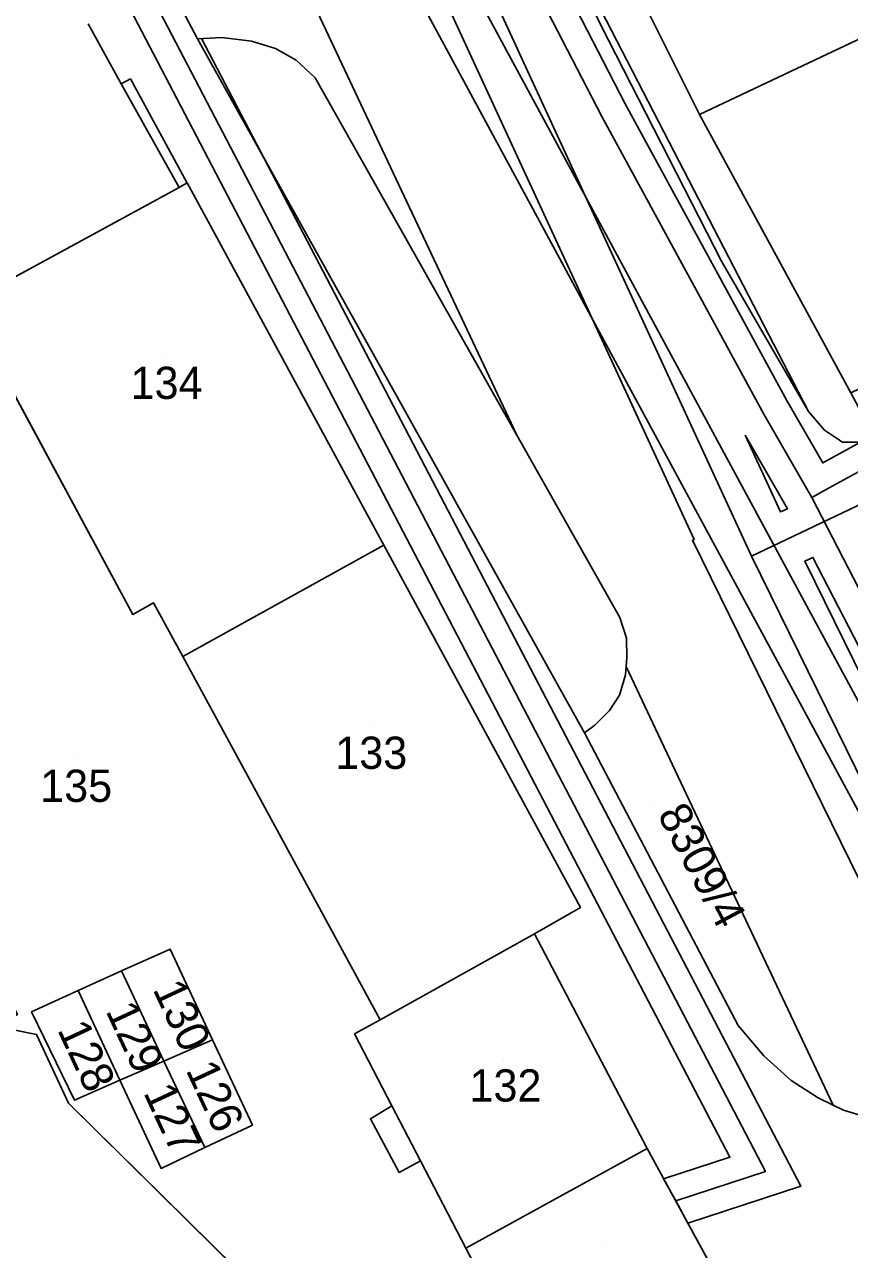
# Model space of a CAD drawing. Extents: x -264070 to -262271, y -1238894 to -1238141.
# Drawn here: x -263179.9 to -263128.8, y -1238690.4 to -1238614.4 of the extents above; entities that cross this region are included whole.
import ezdxf

# ---------------------------------------------------------------- set-up
doc = ezdxf.new("R2010")
doc.units = 0
for name, color, linetype in [('body_kn', 7, 'Continuous'), ('kladpar_druhypozemkov', 7, 'Continuous'), ('kladpar_hranice', 7, 'Continuous'), ('kladpar_parcelnecisla', 7, 'Continuous'), ('kladpar_plochy', 7, 'Continuous'), ('linie', 7, 'Continuous'), ('tarchy_linie', 7, 'Continuous'), ('zappar_hrandruhpozemk', 7, 'Continuous')]:
    doc.layers.add(name, color=color, linetype=linetype)

msp = doc.modelspace()

# ---------------------------------------------------------------- linework, layer by layer
at = {"layer": 'body_kn'}
for p, q in [((-263144.18, -1238614.47), (-263144.18, -1238614.47)), ((-263169.19, -1238615.31), (-263169.19, -1238615.31)), ((-263169.19, -1238615.31), (-263169.19, -1238615.31)), ((-263168.96, -1238615.3), (-263168.96, -1238615.3)), ((-263167.69, -1238615.23), (-263167.69, -1238615.23)), ((-263165.86, -1238615.47), (-263165.86, -1238615.47)), ((-263164.36, -1238615.92), (-263164.36, -1238615.92)), ((-263163.07, -1238616.64), (-263163.07, -1238616.64)), ((-263173.93, -1238618.11), (-263173.93, -1238618.11)), ((-263173.36, -1238617.81), (-263173.36, -1238617.81)), ((-263161.91, -1238617.73), (-263161.91, -1238617.73)), ((-263142.67, -1238619.36), (-263142.67, -1238619.36)), ((-263144.13, -1238620.13), (-263144.13, -1238620.13)), ((-263138.07, -1238620.01), (-263138.07, -1238620.01)), ((-263140.27, -1238621.08), (-263140.27, -1238621.08)), ((-263169.86, -1238624.23), (-263169.86, -1238624.23)), ((-263169.84, -1238624.26), (-263169.84, -1238624.26)), ((-263156.73, -1238624.33), (-263156.73, -1238624.33)), ((-263170.34, -1238624.54), (-263170.34, -1238624.54)), ((-263170.34, -1238624.54), (-263170.34, -1238624.54)), ((-263136.68, -1238629.15), (-263136.68, -1238629.15)), ((-263132.63, -1238637.8), (-263132.63, -1238637.8)), ((-263134.07, -1238638.61), (-263134.07, -1238638.61)), ((-263131.31, -1238638.45), (-263131.31, -1238638.45)), ((-263131.31, -1238638.45), (-263131.31, -1238638.45)), ((-263130.3, -1238639.59), (-263130.3, -1238639.59)), ((-263149.39, -1238639.91), (-263149.39, -1238639.91)), ((-263149.39, -1238639.91), (-263149.39, -1238639.91)), ((-263135.23, -1238639.9), (-263135.23, -1238639.9)), ((-263135.23, -1238639.9), (-263135.23, -1238639.9)), ((-263129.19, -1238640.35), (-263129.19, -1238640.35)), ((-263130.42, -1238641.63), (-263130.42, -1238641.63)), ((-263130.03, -1238643.17), (-263130.03, -1238643.17)), ((-263131.09, -1238643.78), (-263131.09, -1238643.78)), ((-263131.09, -1238643.78), (-263131.09, -1238643.78)), ((-263133.03, -1238644.67), (-263133.03, -1238644.67)), ((-263132.6, -1238644.47), (-263132.6, -1238644.47)), ((-263138.5, -1238646.43), (-263138.5, -1238646.43)), ((-263138.4, -1238646.39), (-263138.4, -1238646.39)), ((-263157.65, -1238646.74), (-263157.65, -1238646.74)), ((-263157.65, -1238646.74), (-263157.65, -1238646.74)), ((-263134.84, -1238647.42), (-263134.84, -1238647.42)), ((-263131.52, -1238647.72), (-263131.52, -1238647.72)), ((-263131.03, -1238647.49), (-263131.03, -1238647.49)), ((-263173.22, -1238651.03), (-263173.22, -1238651.03)), ((-263173.22, -1238651.03), (-263173.22, -1238651.03)), ((-263171.93, -1238650.31), (-263171.93, -1238650.31)), ((-263143.01, -1238651.21), (-263143.01, -1238651.21)), ((-263142.59, -1238652.5), (-263142.59, -1238652.5)), ((-263170.12, -1238653.63), (-263170.12, -1238653.63)), ((-263142.57, -1238653.7), (-263142.57, -1238653.7)), ((-263142.66, -1238654.78), (-263142.66, -1238654.78)), ((-263142.62, -1238654.25), (-263142.62, -1238654.25)), ((-263142.62, -1238654.25), (-263142.62, -1238654.25)), ((-263143.02, -1238656.04), (-263143.02, -1238656.04)), ((-263143.65, -1238657), (-263143.65, -1238657)), ((-263140.95, -1238657.77), (-263140.95, -1238657.77)), ((-263145.19, -1238658.37), (-263145.19, -1238658.37)), ((-263145.19, -1238658.37), (-263145.19, -1238658.37)), ((-263144.55, -1238657.89), (-263144.55, -1238657.89)), ((-263145.45, -1238669.21), (-263145.45, -1238669.21)), ((-263148.3, -1238670.85), (-263148.3, -1238670.85)), ((-263148.3, -1238670.85), (-263148.3, -1238670.85)), ((-263170.89, -1238671.79), (-263170.89, -1238671.79)), ((-263170.89, -1238671.79), (-263170.89, -1238671.79)), ((-263173.92, -1238673.15), (-263173.92, -1238673.15)), ((-263173.92, -1238673.15), (-263173.92, -1238673.15)), ((-263176.6, -1238674.37), (-263176.6, -1238674.37)), ((-263179.49, -1238675.68), (-263179.49, -1238675.68)), ((-263157.87, -1238676.18), (-263157.87, -1238676.18)), ((-263135.67, -1238676.53), (-263135.67, -1238676.53)), ((-263179.18, -1238677.09), (-263179.18, -1238677.09)), ((-263179.18, -1238677.09), (-263179.18, -1238677.09)), ((-263168.26, -1238677.42), (-263168.26, -1238677.42)), ((-263168.26, -1238677.42), (-263168.26, -1238677.42)), ((-263159.46, -1238677.06), (-263159.46, -1238677.06)), ((-263171.28, -1238678.74), (-263171.28, -1238678.74)), ((-263134.08, -1238678.42), (-263134.08, -1238678.42)), ((-263174.01, -1238679.93), (-263174.01, -1238679.93)), ((-263174.01, -1238679.93), (-263174.01, -1238679.93)), ((-263132.38, -1238679.95), (-263132.38, -1238679.95)), ((-263177.21, -1238681.35), (-263177.21, -1238681.35)), ((-263176.83, -1238681.17), (-263176.83, -1238681.17)), ((-263130.7, -1238681.03), (-263130.7, -1238681.03)), ((-263157.14, -1238681.51), (-263157.14, -1238681.51)), ((-263129.78, -1238681.47), (-263129.78, -1238681.47)), ((-263129.78, -1238681.47), (-263129.78, -1238681.47)), ((-263129.14, -1238681.78), (-263129.14, -1238681.78)), ((-263165.79, -1238682.71), (-263165.79, -1238682.71)), ((-263158.47, -1238682.32), (-263158.47, -1238682.32)), ((-263168.74, -1238684.11), (-263168.74, -1238684.11)), ((-263168.74, -1238684.11), (-263168.74, -1238684.11)), ((-263141.31, -1238684.16), (-263141.31, -1238684.16)), ((-263141.31, -1238684.16), (-263141.31, -1238684.16)), ((-263155.36, -1238684.93), (-263155.36, -1238684.93)), ((-263155.36, -1238684.93), (-263155.36, -1238684.93)), ((-263136.18, -1238684.7), (-263136.18, -1238684.7)), ((-263171.46, -1238685.4), (-263171.46, -1238685.4)), ((-263156.7, -1238685.65), (-263156.7, -1238685.65)), ((-263133.97, -1238685.6), (-263133.97, -1238685.6)), ((-263140.29, -1238686.04), (-263140.29, -1238686.04)), ((-263131.77, -1238686.5), (-263131.77, -1238686.5)), ((-263139.54, -1238687.42), (-263139.54, -1238687.42)), ((-263138.79, -1238688.79), (-263138.79, -1238688.79)), ((-263152.55, -1238690.34), (-263152.55, -1238690.34))]:
    msp.add_line(p, q, dxfattribs=at)
at = {"layer": 'kladpar_druhypozemkov'}
for p, q in [((-263171.36, -1238635.06), (-263171.36, -1238635.06)), ((-263158.56, -1238658.01), (-263158.56, -1238658.01)), ((-263176.91, -1238660.06), (-263176.91, -1238660.06)), ((-263140.98, -1238662.93), (-263140.98, -1238662.93)), ((-263169.96, -1238674.62), (-263169.96, -1238674.62)), ((-263172.9, -1238676.26), (-263172.9, -1238676.26)), ((-263175.78, -1238677.56), (-263175.78, -1238677.56)), ((-263150.25, -1238678.65), (-263150.25, -1238678.65)), ((-263167.87, -1238680.1), (-263167.87, -1238680.1)), ((-263170.64, -1238681.51), (-263170.64, -1238681.51)), ((-263143.95, -1238690.05), (-263143.95, -1238690.05))]:
    msp.add_line(p, q, dxfattribs=at)
at = {"layer": 'kladpar_hranice'}
msp.add_line((-263181.86, -1238635), (-263173.22, -1238651.03), dxfattribs=at)
for points in [[(-263244.39, -1238436.73), (-263237.05, -1238450.05), (-263225.6, -1238470.86), (-263213.62, -1238498.49), (-263199.58, -1238530.58), (-263190.93, -1238550.26), (-263185.36, -1238562.93), (-263184.9, -1238562.78), (-263182.02, -1238569.46), (-263177.93, -1238578.94), (-263178.12, -1238578.99), (-263175.41, -1238584.84), (-263167.78, -1238600.87), (-263156.73, -1238624.33), (-263149.39, -1238639.91)], [(-263149.39, -1238639.91), (-263156.73, -1238624.33), (-263167.78, -1238600.87), (-263175.41, -1238584.84), (-263178.12, -1238578.99), (-263177.93, -1238578.94), (-263182.02, -1238569.46), (-263184.9, -1238562.78), (-263185.36, -1238562.93), (-263190.93, -1238550.26), (-263199.58, -1238530.58), (-263213.62, -1238498.49), (-263225.6, -1238470.86), (-263237.05, -1238450.05), (-263244.39, -1238436.73)], [(-263130.12, -1238595.53), (-263127.44, -1238601.08), (-263123.84, -1238599.27), (-263118.06, -1238610.54), (-263120.77, -1238611.82), (-263138.07, -1238620.01), (-263146.33, -1238603.44), (-263142.8, -1238601.7), (-263137.25, -1238599.13), (-263130.12, -1238595.53)], [(-263146.33, -1238603.44), (-263138.07, -1238620.01), (-263128.68, -1238637.29), (-263127.07, -1238640.31), (-263127.9, -1238640.35), (-263129.19, -1238640.35), (-263130.3, -1238639.59), (-263131.31, -1238638.45), (-263140.27, -1238621.08), (-263148.71, -1238604.73)], [(-263105.98, -1238604.59), (-263098.35, -1238621.21), (-263097.8, -1238622.41), (-263097.96, -1238622.49), (-263128.68, -1238637.29), (-263138.07, -1238620.01), (-263120.77, -1238611.82), (-263120.31, -1238612.77), (-263115.89, -1238610.68), (-263116.38, -1238609.66), (-263113.91, -1238608.41), (-263111.97, -1238607.48), (-263105.98, -1238604.59)], [(-263148.71, -1238604.73), (-263140.27, -1238621.08), (-263131.31, -1238638.45), (-263130.3, -1238639.59), (-263129.19, -1238640.35), (-263127.9, -1238640.35)], [(-263170.89, -1238612.09), (-263169.19, -1238615.31), (-263167.69, -1238615.23), (-263165.86, -1238615.47), (-263164.36, -1238615.92), (-263163.07, -1238616.64), (-263161.91, -1238617.73), (-263149.39, -1238639.91), (-263143.01, -1238651.21), (-263142.59, -1238652.5), (-263142.57, -1238653.7), (-263142.62, -1238654.25), (-263142.66, -1238654.78), (-263143.02, -1238656.04), (-263143.65, -1238657), (-263144.55, -1238657.89), (-263145.19, -1238658.37), (-263135.67, -1238676.53), (-263134.08, -1238678.42), (-263132.38, -1238679.95), (-263130.7, -1238681.03), (-263129.78, -1238681.47), (-263129.14, -1238681.78), (-263127.56, -1238682.27)], [(-263149.39, -1238639.91), (-263161.91, -1238617.73), (-263163.07, -1238616.64), (-263164.36, -1238615.92), (-263165.86, -1238615.47), (-263167.69, -1238615.23), (-263169.19, -1238615.31), (-263170.89, -1238612.09)], [(-263175.99, -1238614.39), (-263173.93, -1238618.11), (-263173.36, -1238617.81), (-263169.86, -1238624.23), (-263169.84, -1238624.26), (-263170.34, -1238624.54), (-263183.61, -1238631.76)], [(-263125.06, -1238690.95), (-263135.82, -1238694.26), (-263141.31, -1238684.16), (-263148.3, -1238670.85), (-263145.45, -1238669.21), (-263157.65, -1238646.74), (-263169.84, -1238624.26), (-263169.86, -1238624.23), (-263173.36, -1238617.81), (-263173.93, -1238618.11), (-263175.99, -1238614.39)], [(-263170.34, -1238624.54), (-263169.84, -1238624.26), (-263157.65, -1238646.74), (-263170.12, -1238653.63), (-263171.93, -1238650.31), (-263173.22, -1238651.03), (-263181.86, -1238635), (-263183.61, -1238631.76), (-263170.34, -1238624.54)], [(-263160.98, -1238697.36), (-263177.21, -1238681.35), (-263179.18, -1238677.09), (-263181.76, -1238676.58), (-263180.37, -1238675.85), (-263181.96, -1238672.91), (-263183.57, -1238669.95), (-263185.18, -1238666.97), (-263186.79, -1238664.02), (-263188.39, -1238661.07), (-263189.99, -1238658.12), (-263191.59, -1238655.17), (-263193.19, -1238652.23), (-263194.8, -1238649.29), (-263196.39, -1238646.35), (-263197.98, -1238643.41), (-263181.86, -1238635)], [(-263142.62, -1238654.25), (-263142.57, -1238653.7), (-263142.59, -1238652.5), (-263143.01, -1238651.21), (-263149.39, -1238639.91)], [(-263157.65, -1238646.74), (-263145.45, -1238669.21), (-263148.3, -1238670.85), (-263157.87, -1238676.18), (-263170.12, -1238653.63), (-263157.65, -1238646.74)], [(-263173.22, -1238651.03), (-263171.93, -1238650.31), (-263170.12, -1238653.63), (-263157.87, -1238676.18), (-263159.46, -1238677.06), (-263157.14, -1238681.51), (-263158.47, -1238682.32), (-263156.7, -1238685.65), (-263155.36, -1238684.93), (-263152.55, -1238690.34), (-263148.21, -1238698.7)], [(-263145.19, -1238658.37), (-263144.55, -1238657.89), (-263143.65, -1238657), (-263143.02, -1238656.04), (-263142.66, -1238654.78), (-263142.62, -1238654.25)], [(-263142.62, -1238654.25), (-263140.95, -1238657.77), (-263129.78, -1238681.47)], [(-263129.78, -1238681.47), (-263140.95, -1238657.77), (-263142.62, -1238654.25)], [(-263129.78, -1238681.47), (-263130.7, -1238681.03), (-263132.38, -1238679.95), (-263134.08, -1238678.42), (-263135.67, -1238676.53), (-263145.19, -1238658.37)], [(-263148.3, -1238670.85), (-263141.31, -1238684.16), (-263152.55, -1238690.34), (-263155.36, -1238684.93), (-263156.7, -1238685.65), (-263158.47, -1238682.32), (-263157.14, -1238681.51), (-263159.46, -1238677.06), (-263157.87, -1238676.18), (-263148.3, -1238670.85)], [(-263165.79, -1238682.71), (-263168.26, -1238677.42), (-263170.89, -1238671.79), (-263173.92, -1238673.15), (-263176.6, -1238674.37), (-263179.49, -1238675.68), (-263176.83, -1238681.17), (-263174.01, -1238679.93), (-263171.46, -1238685.4), (-263168.74, -1238684.11), (-263165.79, -1238682.71)], [(-263170.89, -1238671.79), (-263168.26, -1238677.42), (-263171.28, -1238678.74), (-263173.92, -1238673.15), (-263170.89, -1238671.79)], [(-263173.92, -1238673.15), (-263171.28, -1238678.74), (-263174.01, -1238679.93), (-263176.6, -1238674.37), (-263173.92, -1238673.15)], [(-263174.01, -1238679.93), (-263176.83, -1238681.17), (-263179.49, -1238675.68), (-263176.6, -1238674.37), (-263174.01, -1238679.93)], [(-263179.18, -1238677.09), (-263177.21, -1238681.35), (-263160.98, -1238697.36), (-263160.14, -1238698.47), (-263162.57, -1238701.25), (-263163.08, -1238699.74), (-263177.03, -1238705.67), (-263174, -1238712.8), (-263186.02, -1238717.64), (-263201.43, -1238685.04), (-263199.16, -1238684.05), (-263186.07, -1238678.32), (-263185.83, -1238678.74), (-263181.76, -1238676.58), (-263179.18, -1238677.09)], [(-263168.26, -1238677.42), (-263165.79, -1238682.71), (-263168.74, -1238684.11), (-263171.28, -1238678.74), (-263168.26, -1238677.42)], [(-263168.74, -1238684.11), (-263171.46, -1238685.4), (-263174.01, -1238679.93), (-263171.28, -1238678.74), (-263168.74, -1238684.11)], [(-263127.56, -1238682.27), (-263129.14, -1238681.78), (-263129.78, -1238681.47)], [(-263141.31, -1238684.16), (-263135.82, -1238694.26), (-263148.21, -1238698.7), (-263152.55, -1238690.34), (-263141.31, -1238684.16)]]:
    msp.add_lwpolyline(points, dxfattribs=at)
at = {"layer": 'kladpar_plochy'}
for p, q in [((-263175.99, -1238614.39), (-263173.93, -1238618.11)), ((-263173.93, -1238618.11), (-263173.36, -1238617.81)), ((-263173.36, -1238617.81), (-263169.86, -1238624.23)), ((-263169.84, -1238624.26), (-263170.34, -1238624.54)), ((-263169.86, -1238624.23), (-263169.84, -1238624.26)), ((-263170.34, -1238624.54), (-263183.61, -1238631.76)), ((-263181.86, -1238635), (-263173.22, -1238651.03)), ((-263173.22, -1238651.03), (-263171.93, -1238650.31)), ((-263171.93, -1238650.31), (-263170.12, -1238653.63)), ((-263170.12, -1238653.63), (-263157.87, -1238676.18)), ((-263170.89, -1238671.79), (-263173.92, -1238673.15)), ((-263168.26, -1238677.42), (-263170.89, -1238671.79)), ((-263173.92, -1238673.15), (-263176.6, -1238674.37)), ((-263176.6, -1238674.37), (-263179.49, -1238675.68)), ((-263179.49, -1238675.68), (-263176.83, -1238681.17)), ((-263179.18, -1238677.09), (-263181.76, -1238676.58)), ((-263157.87, -1238676.18), (-263159.46, -1238677.06)), ((-263177.21, -1238681.35), (-263179.18, -1238677.09)), ((-263165.79, -1238682.71), (-263168.26, -1238677.42)), ((-263159.46, -1238677.06), (-263157.14, -1238681.51)), ((-263176.83, -1238681.17), (-263174.01, -1238679.93)), ((-263174.01, -1238679.93), (-263171.46, -1238685.4)), ((-263160.98, -1238697.36), (-263177.21, -1238681.35)), ((-263157.14, -1238681.51), (-263158.47, -1238682.32)), ((-263168.74, -1238684.11), (-263165.79, -1238682.71)), ((-263158.47, -1238682.32), (-263156.7, -1238685.65)), ((-263171.46, -1238685.4), (-263168.74, -1238684.11)), ((-263156.7, -1238685.65), (-263155.36, -1238684.93)), ((-263155.36, -1238684.93), (-263152.55, -1238690.34)), ((-263152.55, -1238690.34), (-263148.21, -1238698.7))]:
    msp.add_line(p, q, dxfattribs=at)
for points in [[(-263130.12, -1238595.53), (-263127.44, -1238601.08), (-263123.84, -1238599.27), (-263118.06, -1238610.54), (-263120.77, -1238611.82), (-263138.07, -1238620.01), (-263146.33, -1238603.44), (-263142.8, -1238601.7), (-263137.25, -1238599.13)], [(-263105.98, -1238604.59), (-263098.35, -1238621.21), (-263097.8, -1238622.41), (-263097.96, -1238622.49), (-263128.68, -1238637.29), (-263138.07, -1238620.01), (-263120.77, -1238611.82), (-263120.31, -1238612.77), (-263115.89, -1238610.68), (-263116.38, -1238609.66), (-263113.91, -1238608.41), (-263111.97, -1238607.48)], [(-263170.34, -1238624.54), (-263169.84, -1238624.26), (-263157.65, -1238646.74), (-263170.12, -1238653.63), (-263171.93, -1238650.31), (-263173.22, -1238651.03), (-263181.86, -1238635), (-263183.61, -1238631.76)], [(-263157.65, -1238646.74), (-263145.45, -1238669.21), (-263148.3, -1238670.85), (-263157.87, -1238676.18), (-263170.12, -1238653.63)], [(-263145.19, -1238658.37), (-263144.55, -1238657.89), (-263143.65, -1238657), (-263143.02, -1238656.04), (-263142.66, -1238654.78), (-263142.62, -1238654.25), (-263140.95, -1238657.77), (-263129.78, -1238681.47), (-263130.7, -1238681.03), (-263132.38, -1238679.95), (-263134.08, -1238678.42), (-263135.67, -1238676.53)], [(-263148.3, -1238670.85), (-263141.31, -1238684.16), (-263152.55, -1238690.34), (-263155.36, -1238684.93), (-263156.7, -1238685.65), (-263158.47, -1238682.32), (-263157.14, -1238681.51), (-263159.46, -1238677.06), (-263157.87, -1238676.18)], [(-263170.89, -1238671.79), (-263168.26, -1238677.42), (-263171.28, -1238678.74), (-263173.92, -1238673.15)], [(-263173.92, -1238673.15), (-263171.28, -1238678.74), (-263174.01, -1238679.93), (-263176.6, -1238674.37)], [(-263174.01, -1238679.93), (-263176.83, -1238681.17), (-263179.49, -1238675.68), (-263176.6, -1238674.37)], [(-263179.18, -1238677.09), (-263177.21, -1238681.35), (-263160.98, -1238697.36), (-263160.14, -1238698.47), (-263162.57, -1238701.25), (-263163.08, -1238699.74), (-263177.03, -1238705.67), (-263174, -1238712.8), (-263186.02, -1238717.64), (-263201.43, -1238685.04), (-263199.16, -1238684.05), (-263186.07, -1238678.32), (-263185.83, -1238678.74), (-263181.76, -1238676.58)], [(-263168.26, -1238677.42), (-263165.79, -1238682.71), (-263168.74, -1238684.11), (-263171.28, -1238678.74)], [(-263168.74, -1238684.11), (-263171.46, -1238685.4), (-263174.01, -1238679.93), (-263171.28, -1238678.74)], [(-263141.31, -1238684.16), (-263135.82, -1238694.26), (-263148.21, -1238698.7), (-263152.55, -1238690.34)]]:
    msp.add_lwpolyline(points, close=True, dxfattribs=at)
for points in [[(-263167.78, -1238600.87), (-263156.73, -1238624.33), (-263149.39, -1238639.91), (-263161.91, -1238617.73), (-263163.07, -1238616.64), (-263164.36, -1238615.92), (-263165.86, -1238615.47), (-263167.69, -1238615.23), (-263169.19, -1238615.31), (-263170.89, -1238612.09)], [(-263127.56, -1238682.27), (-263129.14, -1238681.78), (-263129.78, -1238681.47), (-263140.95, -1238657.77), (-263142.62, -1238654.25), (-263142.57, -1238653.7), (-263142.59, -1238652.5), (-263143.01, -1238651.21), (-263149.39, -1238639.91), (-263156.73, -1238624.33), (-263167.78, -1238600.87)], [(-263146.33, -1238603.44), (-263138.07, -1238620.01), (-263128.68, -1238637.29), (-263127.07, -1238640.31), (-263127.9, -1238640.35), (-263129.19, -1238640.35), (-263130.3, -1238639.59), (-263131.31, -1238638.45), (-263140.27, -1238621.08), (-263148.71, -1238604.73)], [(-263148.71, -1238604.73), (-263140.27, -1238621.08), (-263131.31, -1238638.45), (-263130.3, -1238639.59), (-263129.19, -1238640.35), (-263127.9, -1238640.35)], [(-263170.89, -1238612.09), (-263169.19, -1238615.31), (-263167.69, -1238615.23), (-263165.86, -1238615.47), (-263164.36, -1238615.92), (-263163.07, -1238616.64), (-263161.91, -1238617.73), (-263149.39, -1238639.91), (-263143.01, -1238651.21), (-263142.59, -1238652.5), (-263142.57, -1238653.7), (-263142.62, -1238654.25), (-263142.66, -1238654.78), (-263143.02, -1238656.04), (-263143.65, -1238657), (-263144.55, -1238657.89), (-263145.19, -1238658.37), (-263135.67, -1238676.53), (-263134.08, -1238678.42), (-263132.38, -1238679.95), (-263130.7, -1238681.03), (-263129.78, -1238681.47), (-263129.14, -1238681.78), (-263127.56, -1238682.27)], [(-263125.06, -1238690.95), (-263135.82, -1238694.26), (-263141.31, -1238684.16), (-263148.3, -1238670.85), (-263145.45, -1238669.21), (-263157.65, -1238646.74), (-263169.84, -1238624.26), (-263169.86, -1238624.23), (-263173.36, -1238617.81), (-263173.93, -1238618.11), (-263175.99, -1238614.39)]]:
    msp.add_lwpolyline(points, dxfattribs=at)
at = {"layer": 'linie'}
for points in [[(-263063.04, -1238778.77), (-263068.07, -1238773.45), (-263069.96, -1238771.12), (-263071.69, -1238768.72), (-263073.33, -1238766.21), (-263074.8, -1238763.65), (-263076.42, -1238760.55), (-263096.1, -1238719.17), (-263105.96, -1238698.83), (-263116.74, -1238677.78), (-263123.83, -1238664.51), (-263311.16, -1238317.88)], [(-263314.1, -1238319.26), (-263126.88, -1238665.7), (-263119.71, -1238679.15), (-263108.92, -1238700.2), (-263099.15, -1238720.37), (-263079.37, -1238761.95), (-263077.78, -1238765.06), (-263075.53, -1238768.91), (-263073.84, -1238771.47), (-263071.58, -1238774.58), (-263069.26, -1238777.45), (-263064.54, -1238782.61), (-263056.93, -1238790.48)]]:
    msp.add_lwpolyline(points, dxfattribs=at)
at = {"layer": 'tarchy_linie'}
msp.add_line((-263125.78, -1238643.09), (-263134.84, -1238647.42), dxfattribs=at)
for points in [[(-263306.98, -1238315.92), (-263306.6, -1238316.59), (-263302.8, -1238323.82), (-263301.41, -1238326.15), (-263270.64, -1238376.15), (-263263.37, -1238386.67), (-263261.46, -1238390.56), (-263222, -1238460.08), (-263200.09, -1238504.27), (-263177.47, -1238551.04), (-263170.64, -1238565.5), (-263170.37, -1238566.1), (-263170.32, -1238569.13), (-263168.26, -1238573.07), (-263162.41, -1238584.29), (-263153.56, -1238601.85), (-263144.13, -1238620.13), (-263134.07, -1238638.61), (-263131.09, -1238643.78), (-263111.1, -1238682.49), (-263091.38, -1238720.95), (-263073.9, -1238749.61)], [(-263306.67, -1238319.58), (-263291.43, -1238347.22), (-263285.01, -1238357.3), (-263264.62, -1238388.84), (-263262.08, -1238392.76), (-263243.7, -1238427.74), (-263231.89, -1238445.21), (-263223.86, -1238461.1), (-263200.63, -1238506.42), (-263194.06, -1238522.96), (-263163.73, -1238584.79), (-263134.84, -1238647.42), (-263107.24, -1238703.6), (-263081.79, -1238752.86)], [(-263237.18, -1238485.83), (-263213.68, -1238530.97), (-263186.08, -1238585.83), (-263133.97, -1238685.6), (-263139.54, -1238687.42)], [(-263170.89, -1238612.09), (-263169.19, -1238615.31), (-263168.96, -1238615.3), (-263131.77, -1238686.5), (-263138.79, -1238688.79), (-263139.54, -1238687.42), (-263140.29, -1238686.04), (-263136.18, -1238684.7), (-263186.91, -1238587.57)], [(-263110.87, -1238702.67), (-263138.5, -1238646.43), (-263138.4, -1238646.39), (-263165.27, -1238588.12)], [(-263152.09, -1238601.1), (-263142.67, -1238619.36), (-263132.63, -1238637.8), (-263130.42, -1238641.63), (-263128.07, -1238640.35)], [(-263135.23, -1238639.9), (-263132.6, -1238644.47), (-263133.03, -1238644.67), (-263135.23, -1238639.9)], [(-263131.09, -1238643.78), (-263130.03, -1238643.17), (-263126.6, -1238641.32)], [(-263112.57, -1238683.24), (-263131.03, -1238647.49), (-263131.52, -1238647.72), (-263105.81, -1238700.05)]]:
    msp.add_lwpolyline(points, dxfattribs=at)
at = {"layer": 'zappar_hrandruhpozemk'}
for p, q in [((-263136.68, -1238629.15), (-263144.18, -1238614.47)), ((-263169.19, -1238615.31), (-263145.19, -1238658.37)), ((-263170.34, -1238624.54), (-263173.93, -1238618.11)), ((-263131.31, -1238638.45), (-263136.68, -1238629.15)), ((-263155.36, -1238684.93), (-263157.14, -1238681.51))]:
    msp.add_line(p, q, dxfattribs=at)
msp.add_lwpolyline([(-263144.18, -1238614.47), (-263148.39, -1238605.94), (-263148.71, -1238604.73), (-263149.2, -1238601.86)], dxfattribs=at)

# ---------------------------------------------------------------- texts
at = {"layer": 'kladpar_parcelnecisla'}
for s, p in [('134', (-263173.352, -1238637.66)), ('133', (-263160.654, -1238660.61)), ('135', (-263178.957, -1238662.66)), ('132', (-263152.329, -1238681.25))]:
    msp.add_text(s, height=2, dxfattribs=at).set_placement(p)
for s, rotation, p in [('8309/4', 298, (-263140.707, -1238663.431)), ('130', 295, (-263172.001, -1238674.279)), ('129', 295, (-263174.921, -1238675.622)), ('128', 295, (-263177.921, -1238676.79)), ('126', 295, (-263169.951, -1238679.292)), ('127', 295, (-263172.582, -1238680.694))]:
    msp.add_text(s, height=2, rotation=rotation, dxfattribs=at).set_placement(p)

doc.saveas('drawing.dxf')
